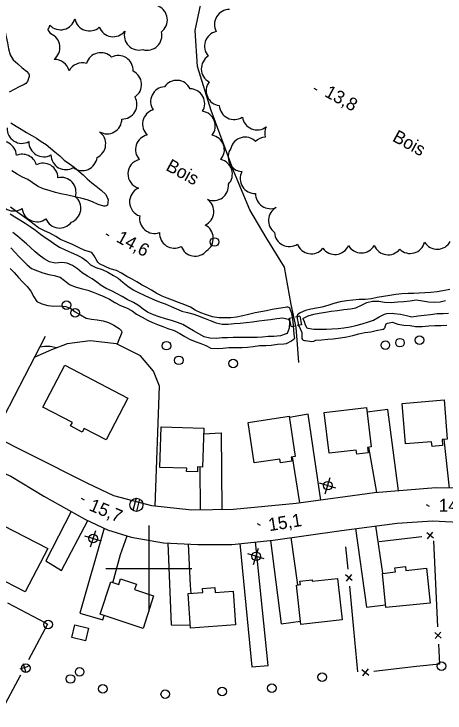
# Model space of a CAD drawing. Extents: x 219136 to 222520, y 5421589 to 5424530.
# Drawn here: x 220568.6 to 220669, y 5423966.3 to 5424129 of the extents above; entities that cross this region are included whole.
import ezdxf

# ---------------------------------------------------------------- set-up
doc = ezdxf.new("R2010")
doc.units = 0
for name, color, linetype in [('Level 19', 7, 'Continuous'), ('Level 2', 7, 'Continuous'), ('Level 21', 7, 'Continuous'), ('Level 22', 7, 'Continuous'), ('Level 26', 7, 'Continuous'), ('Level 3', 7, 'Continuous'), ('Level 31', 7, 'Continuous'), ('Level 36', 7, 'Continuous'), ('Level 37', 7, 'Continuous'), ('Level 4', 7, 'Continuous'), ('Level 44', 7, 'Continuous'), ('Level 61', 7, 'Continuous')]:
    doc.layers.add(name, color=color, linetype=linetype)

msp = doc.modelspace()

# ---------------------------------------------------------------- linework, layer by layer
at = {"layer": 'Level 19'}
for points in [[(220601.52, 5424014.5), (220602.5, 5424042.36), (220601.13, 5424045.92), (220598.08, 5424049.46), (220592.5, 5424052.24), (220586.37, 5424052.96), (220580.99, 5424052.28), (220577.31, 5424050.87), (220573.45, 5424049.14)], [(220658.16, 5424018.04), (220655.64, 5424036.98), (220650.83, 5424036.37)], [(220640.08, 5424015.9), (220637.1, 5424035.92), (220632.74, 5424035.11)], [(220612.74, 5424031.29), (220616.87, 5424031.57), (220617.03, 5424013.67), (220617.03, 5424013.66)], [(220668.71, 5424030.03), (220669.94, 5424018.69)], [(220651.17, 5424028.17), (220653.04, 5424017.64)], [(220633.35, 5424025.93), (220635.1, 5424015.22)], [(220612.07, 5424013.58), (220611.97, 5424023.59)], [(220581.95, 5424013.21), (220576.06, 5424001.72), (220579.71, 5423999.47), (220585.77, 5424011.12)], [(220589.63, 5424009.33), (220589.63, 5424009.32), (220583.91, 5423989.56), (220589.31, 5423988.03), (220589.58, 5423989.02)], [(220648.11, 5424009.25), (220650.69, 5423990.96), (220655.14, 5423991.55)], [(220654.48, 5423998.85), (220652.88, 5424009.87)], [(220591.66, 5423996.67), (220593.45, 5424003.25), (220594.97, 5424007.56)], [(220604.45, 5424005.93), (220604.45, 5424005.92), (220605.18, 5423986.87), (220609.67, 5423986.76)], [(220609.88, 5423994.17), (220609.7, 5423995.98), (220609.23, 5424005.68)], [(220621.16, 5424005.77), (220623.95, 5423977.06), (220627.76, 5423977.37), (220624.82, 5424006.15)], [(220628.3, 5424006.52), (220630.81, 5423987.11), (220635.32, 5423987.69)], [(220634.69, 5423996.14), (220633.11, 5424007.17)]]:
    msp.add_lwpolyline(points, dxfattribs=at)
at = {"layer": 'Level 2'}
for points in [[(220565.27, 5424129.24), (220565.74, 5424127.89), (220566.11, 5424126.55), (220566.48, 5424125.12), (220566.83, 5424123.67), (220567.07, 5424122.27), (220567.33, 5424120.89), (220567.72, 5424119.53), (220568.43, 5424118.36), (220569.52, 5424117.38), (220570.52, 5424116.47), (220571.53, 5424115.73), (220572.04, 5424115.08), (220572.11, 5424114.81), (220572.12, 5424114.49), (220571.77, 5424113.28), (220571.34, 5424112.8), (220571, 5424112.63), (220569.84, 5424112.02), (220568.66, 5424111.4)], [(220568.66, 5424111.4), (220567.47, 5424110.78)], [(220567.9, 5424103.66), (220569.12, 5424102.93), (220570.26, 5424102.21), (220571.55, 5424101.39), (220572.74, 5424100.76), (220573.84, 5424100.1), (220574.96, 5424099.36), (220576.09, 5424098.66), (220577.14, 5424097.78), (220578.11, 5424096.94), (220579.25, 5424096.03), (220580.33, 5424095), (220581.55, 5424094.11), (220582.59, 5424093.35), (220583.74, 5424092.41), (220584.71, 5424091.6), (220585.68, 5424090.62), (220586.7, 5424089.75), (220587.76, 5424088.9), (220588.89, 5424088.03), (220589.99, 5424086.99), (220590.55, 5424085.75), (220590.4, 5424084.48), (220590.12, 5424084.37), (220589.85, 5424084.31), (220589.54, 5424084.31), (220588.19, 5424084.71), (220586.89, 5424085.32), (220585.62, 5424085.79), (220584.16, 5424086.15), (220582.77, 5424086.42), (220581.12, 5424086.83), (220579.49, 5424087.19), (220578.27, 5424087.48), (220576.84, 5424087.96), (220575.41, 5424088.35), (220574.11, 5424088.96), (220572.88, 5424089.81), (220571.8, 5424090.46), (220570.59, 5424091.05), (220569.37, 5424091.74), (220568.13, 5424092.5)], [(220630.16, 5424060.44), (220628.69, 5424060.25), (220627.39, 5424059.95), (220626.08, 5424059.67), (220624.75, 5424059.48), (220623.23, 5424059.11), (220621.89, 5424058.79), (220620.38, 5424058.49), (220619.11, 5424058.32), (220617.84, 5424058.28), (220616.31, 5424058.27), (220614.84, 5424058.57), (220613.44, 5424059), (220612.09, 5424059.48), (220610.76, 5424060.05), (220609.7, 5424060.79), (220608.39, 5424061.32), (220606.94, 5424061.86), (220605.5, 5424062.38), (220604.31, 5424062.84), (220603.1, 5424063.33), (220601.88, 5424063.94), (220600.66, 5424064.72), (220599.56, 5424065.32), (220598.43, 5424065.87), (220597.21, 5424066.64), (220596.1, 5424067.29), (220594.87, 5424067.93), (220593.63, 5424068.73), (220592.45, 5424069.28), (220591.01, 5424069.69), (220589.86, 5424070.22), (220588.55, 5424070.86), (220588.11, 5424071.23), (220587.96, 5424071.51), (220587.31, 5424072.75), (220586.77, 5424073.48), (220586.52, 5424073.61), (220585.08, 5424074), (220583.62, 5424074.65), (220582.21, 5424075.36), (220580.94, 5424075.91), (220579.46, 5424076.51), (220578.32, 5424077.2), (220576.99, 5424078.01), (220575.73, 5424078.54), (220574.29, 5424079.27), (220573.28, 5424080.02), (220572.3, 5424080.82), (220571.11, 5424081.67), (220570.05, 5424082.44), (220568.93, 5424083.23), (220567.82, 5424084.07)], [(220567.85, 5424074.57), (220568.9, 5424073.52), (220569.76, 5424072.54), (220570.77, 5424071.58), (220571.67, 5424070.62), (220572.68, 5424069.8), (220574.05, 5424069.22), (220575.34, 5424068.79), (220576.69, 5424068.38), (220577.97, 5424068.14), (220579.37, 5424067.74), (220580.41, 5424066.99), (220581.56, 5424066.05), (220582.83, 5424065.48), (220584.29, 5424065.14), (220585.78, 5424064.76), (220587.01, 5424064.29), (220588.25, 5424063.83), (220589.56, 5424063.28), (220590.85, 5424062.65), (220592.08, 5424061.88), (220593.41, 5424061.17), (220594.8, 5424060.59), (220596.1, 5424059.94), (220597.15, 5424059.18), (220598.46, 5424058.43), (220599.67, 5424057.79), (220600.83, 5424057.2), (220602.02, 5424056.75), (220603.26, 5424056.26), (220604.43, 5424055.79)], [(220567.75, 5424069.78), (220568.68, 5424068.82), (220569.66, 5424067.71), (220570.69, 5424066.63), (220571.69, 5424065.61), (220572.57, 5424064.5), (220573.27, 5424063.2)], [(220670.05, 5424064.9), (220668.42, 5424064.58), (220667.1, 5424064.34), (220665.68, 5424064.23), (220664.23, 5424064.13), (220662.95, 5424064.06), (220661.7, 5424063.99), (220660.36, 5424063.96), (220658.91, 5424063.89)], [(220573.27, 5424063.2), (220573.96, 5424062.11), (220575.09, 5424061.54), (220576.51, 5424061.16), (220577.89, 5424061.03), (220579.32, 5424061.08), (220580.65, 5424060.95), (220581.84, 5424060.5), (220582.84, 5424059.73), (220584.1, 5424059), (220585.44, 5424058.19), (220586.68, 5424057.98), (220587.97, 5424057.83), (220589.34, 5424057.57), (220590.62, 5424057.2), (220591.88, 5424056.62), (220593.11, 5424055.85), (220593.61, 5424055.24), (220593.69, 5424054.98), (220593.66, 5424054.71), (220593.58, 5424054.47), (220593.06, 5424053.2), (220592.66, 5424052.16)], [(220658.91, 5424063.89), (220657.5, 5424063.72), (220656.14, 5424063.48), (220654.64, 5424063.25), (220653.15, 5424063), (220651.87, 5424062.73), (220650.37, 5424062.6), (220648.96, 5424062.57), (220647.5, 5424062.44), (220645.99, 5424062.24), (220644.53, 5424062.01), (220643.05, 5424061.62), (220641.66, 5424061.18), (220640.32, 5424060.76), (220639.06, 5424060.58), (220637.73, 5424060.35), (220636.51, 5424060.03), (220635.24, 5424059.44), (220634.59, 5424058.99), (220634.55, 5424058.73), (220634.55, 5424058.18), (220634.81, 5424057.04), (220634.87, 5424056.52), (220635.07, 5424056.11), (220635.61, 5424054.92), (220635.64, 5424053.52), (220635.75, 5424053.28), (220635.97, 5424053.09), (220636.22, 5424053.02), (220636.49, 5424052.99), (220637.93, 5424052.8), (220638.46, 5424052.9), (220638.85, 5424053.09)], [(220604.43, 5424055.79), (220605.91, 5424055.32), (220607.26, 5424054.64), (220608.38, 5424053.93), (220609.48, 5424053.34), (220610.79, 5424052.82), (220612.08, 5424052.31), (220613.25, 5424051.83), (220614.41, 5424051.27), (220615.9, 5424051.16), (220617.27, 5424051.26), (220618.64, 5424051.37), (220620.07, 5424051.43), (220621.71, 5424051.41), (220622.99, 5424051.49), (220624.32, 5424051.65), (220625.79, 5424051.83), (220627.22, 5424051.84), (220628.51, 5424051.92), (220629.95, 5424052.16), (220631.46, 5424052.26), (220632.03, 5424052.36), (220633.23, 5424052.91), (220633.97, 5424053.57), (220633.93, 5424053.85), (220633.79, 5424055.24), (220633.7, 5424056.61), (220633.5, 5424057.96), (220633.33, 5424059.3), (220632.82, 5424060.57), (220632.62, 5424060.74), (220632.36, 5424060.79), (220632.09, 5424060.75), (220631.77, 5424060.69), (220630.16, 5424060.44)], [(220638.85, 5424053.09), (220640.23, 5424053.21), (220641.67, 5424053.33), (220642.92, 5424053.42), (220644.6, 5424053.66), (220646.1, 5424053.89), (220647.53, 5424054.2), (220648.87, 5424054.55), (220650.27, 5424054.85), (220651.72, 5424055.06), (220652.97, 5424055.32), (220654.55, 5424055.66), (220654.83, 5424055.81), (220655.01, 5424056.02), (220655.06, 5424056.31), (220655.3, 5424056.9), (220655.61, 5424057.08), (220656.77, 5424057.28), (220657.98, 5424056.85), (220659.36, 5424056.61), (220660.84, 5424056.53), (220662.12, 5424056.32), (220663.61, 5424056.28), (220665.2, 5424056.42), (220666.56, 5424056.54), (220668.03, 5424056.54), (220669.35, 5424056.59)], [(220578.49, 5424051.32), (220577.06, 5424051.6), (220575.73, 5424051.65), (220574.65, 5424051.44)]]:
    msp.add_lwpolyline(points, dxfattribs=at)
at = {"layer": 'Level 21'}
for points in [[(220563.85, 5424030.74), (220575.98, 5424054)], [(220676.08, 5424018.63), (220666.81, 5424018.72), (220652.54, 5424017.6), (220634.28, 5424015.11), (220619.73, 5424013.71), (220610.04, 5424013.54), (220600.68, 5424014.59), (220591.85, 5424016.88), (220585.82, 5424019.78), (220572.39, 5424026.5), (220563.85, 5424030.74)], [(220561.87, 5424022.58), (220564.7, 5424022.75), (220567.91, 5424021.46), (220575.55, 5424016.81), (220585.23, 5424011.37), (220590.42, 5424008.96), (220595.9, 5424007.27), (220603.45, 5424005.98), (220611.39, 5424005.57), (220619.3, 5424005.57), (220628.95, 5424006.59), (220644.83, 5424008.82), (220657.83, 5424010.52), (220666.08, 5424011.08), (220675.19, 5424010.61)]]:
    msp.add_lwpolyline(points, dxfattribs=at)
at = {"layer": 'Level 22'}
msp.add_lwpolyline([(220634.93, 5424047.9), (220634.62, 5424052.08), (220634.29, 5424056.02), (220633.16, 5424061.42), (220631.59, 5424070.1), (220627.36, 5424076.99), (220623.49, 5424083.42), (220619.76, 5424092.32), (220614.5, 5424106.57), (220611.36, 5424116.82), (220610.8, 5424125.13), (220612.85, 5424134.73), (220618.67, 5424143.18), (220624.53, 5424152.76), (220624.8, 5424153.19)], dxfattribs=at)
at = {"layer": 'Level 26'}
for p, q in [((220632.74, 5424058.23), (220633.73, 5424058.42)), ((220633.11, 5424056.25), (220632.74, 5424058.23)), ((220635.18, 5424058.66), (220634.19, 5424058.48)), ((220635.18, 5424058.66), (220635.55, 5424056.68)), ((220633.11, 5424056.25), (220634.1, 5424056.43)), ((220635.55, 5424056.68), (220634.56, 5424056.49))]:
    msp.add_line(p, q, dxfattribs=at)
at = {"layer": 'Level 3'}
for p, q in [((220638.45, 5424111.71), (220639.15, 5424111.33)), ((220589.97, 5424077.87), (220590.67, 5424077.49)), ((220584.23, 5424016.35), (220584.92, 5424015.97)), ((220664.59, 5424014.84), (220665.29, 5424014.46)), ((220625.22, 5424010.43), (220625.91, 5424010.05))]:
    msp.add_line(p, q, dxfattribs=at)
at = {"layer": 'Level 31'}
for points in [[(220580.45, 5424047.29), (220595.13, 5424039.64), (220590.07, 5424029.91), (220584.93, 5424032.58), (220584.49, 5424031.73), (220581.79, 5424033.13), (220582.2, 5424033.91), (220575.35, 5424037.48)], [(220659.02, 5424038.4), (220668.75, 5424039.19), (220669.49, 5424030.1), (220668.3, 5424030), (220668.41, 5424028.57), (220665.94, 5424028.37), (220665.85, 5424029.46), (220659.78, 5424028.97)], [(220640.85, 5424036.27), (220650.7, 5424037.44), (220651.79, 5424028.25), (220650.91, 5424028.14), (220651.06, 5424026.89), (220648.41, 5424026.58), (220648.3, 5424027.54), (220641.98, 5424026.79)], [(220623.12, 5424033.96), (220632.7, 5424035.38), (220634.08, 5424026.04), (220633.13, 5424025.9), (220633.27, 5424024.97), (220630.63, 5424024.58), (220630.51, 5424025.43), (220624.52, 5424024.54)], [(220602.88, 5424032.96), (220612.78, 5424032.65), (220612.49, 5424023.57), (220611.34, 5424023.61), (220611.3, 5424022.46), (220608.81, 5424022.54), (220608.83, 5424023.29), (220602.58, 5424023.49)], [(220563.3, 5424011.4), (220576.46, 5424004.64), (220571.25, 5423994.51), (220564.25, 5423998.11), (220564.88, 5423999.33), (220558.72, 5424002.49)], [(220665.48, 5423991.94), (220655.21, 5423990.86), (220654.37, 5423998.84), (220657.4, 5423999.16), (220657.3, 5424000.15), (220659.75, 5424000.4), (220659.84, 5423999.5), (220664.63, 5424000.01)], [(220598.65, 5423986.03), (220588.69, 5423989.31), (220591.17, 5423996.83), (220593, 5423996.22), (220593.44, 5423997.55), (220597.1, 5423996.34), (220596.67, 5423995.06), (220601.13, 5423993.59)], [(220645.03, 5423988.06), (220635.41, 5423986.95), (220634.35, 5423996.1), (220635.29, 5423996.21), (220635.19, 5423997.03), (220638, 5423997.36), (220638.04, 5423997), (220643.91, 5423997.68)], [(220620.2, 5423986.85), (220609.72, 5423986.1), (220609.15, 5423994.12), (220612.58, 5423994.36), (220612.51, 5423995.35), (220615.34, 5423995.55), (220615.43, 5423994.41), (220619.64, 5423994.71)], [(220585.98, 5423986.06), (220585.26, 5423983.11), (220582.07, 5423983.88), (220582.79, 5423986.84)]]:
    msp.add_lwpolyline(points, close=True, dxfattribs=at)
at = {"layer": 'Level 36'}
for p, q in [((220641.08, 5424017.34), (220642.25, 5424021.15)), ((220643.57, 5424018.66), (220639.76, 5424019.83)), ((220597.06, 5424016.3), (220596.29, 5424013.5)), ((220597.18, 5424013.28), (220597.95, 5424016.08)), ((220588.95, 5424006.35), (220585.14, 5424007.52)), ((220586.46, 5424005.03), (220587.63, 5424008.84)), ((220624.4, 5424000.89), (220625.57, 5424004.7)), ((220626.89, 5424002.21), (220623.08, 5424003.38))]:
    msp.add_line(p, q, dxfattribs=at)
for centre, radius in [((220615.29, 5424075.95), 1), ((220580.82, 5424061.26), 1), ((220582.83, 5424059.47), 1), ((220604.13, 5424051.82), 1), ((220655.07, 5424051.91), 1), ((220658.48, 5424052.52), 1), ((220663.03, 5424053.09), 1), ((220606.99, 5424048.41), 1), ((220619.67, 5424047.65), 1), ((220641.67, 5424019.25), 1), ((220597.11, 5424014.78), 1.52), ((220587.05, 5424006.94), 1), ((220624.99, 5424002.8), 1), ((220576.56, 5423986.93), 1), ((220668.12, 5423977.26), 1), ((220571.36, 5423976.78), 1), ((220583.9, 5423975.93), 1), ((220581.79, 5423974.26), 1), ((220640.35, 5423974.68), 1), ((220628.63, 5423972.15), 1), ((220589.27, 5423971.97), 1), ((220603.84, 5423970.74), 1), ((220617.09, 5423971.36), 1)]:
    msp.add_circle(centre, radius, dxfattribs=at)
at = {"layer": 'Level 37'}
for p, q in [((220666.31, 5424007), (220664.74, 5424008.25)), ((220664.9, 5424006.84), (220666.15, 5424008.41)), ((220647.34, 5423997.18), (220645.8, 5423998.46)), ((220647.21, 5423998.59), (220645.94, 5423997.05)), ((220666.58, 5423985.07), (220668.06, 5423983.73)), ((220666.64, 5423983.66), (220667.99, 5423985.14)), ((220570.08, 5423976.64), (220571.99, 5423977.23)), ((220570.74, 5423977.89), (220571.33, 5423975.98)), ((220649.63, 5423976.43), (220651.2, 5423975.18)), ((220651.04, 5423976.59), (220649.79, 5423975.03))]:
    msp.add_line(p, q, dxfattribs=at)
for points in [[(220653.6, 5424006.27), (220663.54, 5424007.4)], [(220666.25, 5424006.37), (220666.74, 5423996.38)], [(220646.38, 5423999.81), (220645.87, 5424005.04)], [(220666.74, 5423996.38), (220667.22, 5423986.4)], [(220647.73, 5423985.88), (220646.77, 5423995.83)], [(220567.1, 5423992.01), (220575.93, 5423987.31)], [(220575.93, 5423987.31), (220576.41, 5423987.05), (220571.97, 5423978.7)], [(220648.7, 5423975.92), (220647.73, 5423985.88)], [(220667.41, 5423982.4), (220667.64, 5423977.74), (220662.34, 5423977.15)], [(220662.34, 5423977.15), (220652.4, 5423976.03)], [(220570.1, 5423975.17), (220565.4, 5423966.34)]]:
    msp.add_lwpolyline(points, dxfattribs=at)
at = {"layer": 'Level 4'}
for points in [[(220567.72, 5424082.51), (220568.83, 5424081.83), (220569.97, 5424081.11), (220571.22, 5424080.3), (220572.37, 5424079.56), (220573.64, 5424078.7), (220574.8, 5424077.8), (220575.88, 5424077), (220576.98, 5424076.26), (220578.13, 5424075.42), (220579.23, 5424074.76), (220580.55, 5424074.12), (220581.94, 5424073.53), (220583.19, 5424072.99), (220584.38, 5424072.33), (220585.47, 5424071.55), (220586.41, 5424070.61), (220587.7, 5424069.99), (220589.13, 5424069.51), (220590.5, 5424068.89), (220591.76, 5424068.13), (220592.87, 5424067.5), (220593.97, 5424066.61), (220595.09, 5424065.65), (220596.36, 5424064.81), (220597.57, 5424064.21), (220598.89, 5424063.6), (220600.05, 5424063.03), (220601.34, 5424062.47), (220602.63, 5424061.97), (220603.8, 5424061.52), (220605.18, 5424060.95), (220606.43, 5424060.38), (220607.71, 5424059.84), (220609.01, 5424059.55), (220610.5, 5424059.16), (220611.69, 5424058.68), (220613.09, 5424058.15), (220614.32, 5424057.65), (220615.67, 5424057.14), (220617.07, 5424056.81), (220618.44, 5424056.81), (220619.87, 5424056.98), (220621.27, 5424057.09), (220622.69, 5424057.18), (220624.18, 5424057.4), (220625.59, 5424057.62), (220626.92, 5424057.77), (220628.36, 5424057.93), (220629.83, 5424058.14), (220631.2, 5424058.32), (220632.47, 5424057.98), (220632.66, 5424057.79)], [(220632.66, 5424057.79), (220632.73, 5424057.55), (220632.76, 5424057.28), (220632.71, 5424055.92), (220632.25, 5424054.67), (220632.01, 5424054.54), (220630.68, 5424054.13), (220629.14, 5424053.96), (220627.76, 5424053.92), (220626.5, 5424053.81), (220625.25, 5424053.75), (220623.82, 5424053.72), (220622.36, 5424053.72), (220620.97, 5424053.71), (220619.62, 5424053.69), (220618.33, 5424053.65), (220617.06, 5424053.61), (220615.68, 5424053.51), (220614.2, 5424053.54), (220612.9, 5424053.9), (220611.68, 5424054.56), (220610.42, 5424055.3), (220609.11, 5424056.05), (220607.91, 5424056.77), (220606.69, 5424057.2), (220605.27, 5424057.64), (220603.87, 5424058.1), (220602.42, 5424058.53), (220601.09, 5424058.98), (220599.73, 5424059.62), (220598.68, 5424060.33), (220597.57, 5424061.2), (220596.43, 5424061.9), (220595, 5424062.53), (220593.77, 5424063.23), (220592.63, 5424063.86), (220591.3, 5424064.57), (220590.09, 5424065.13), (220588.94, 5424065.82), (220587.91, 5424066.61), (220586.8, 5424067.37), (220585.71, 5424067.99), (220584.5, 5424068.78), (220583.38, 5424069.69), (220582.22, 5424070.5), (220581.03, 5424071.05), (220579.72, 5424071.15), (220578.23, 5424071), (220576.88, 5424071.32), (220575.63, 5424072.03), (220574.5, 5424072.86), (220573.55, 5424073.67), (220572.42, 5424074.67), (220571.49, 5424075.54), (220570.5, 5424076.39), (220569.41, 5424077.29), (220568.32, 5424078.13)], [(220635.88, 5424058.16), (220637.1, 5424058.79), (220638.42, 5424059.15), (220639.7, 5424059.42), (220641.16, 5424059.62), (220642.47, 5424059.82), (220643.93, 5424060.01), (220645.41, 5424060.23), (220646.92, 5424060.4), (220648.17, 5424060.6), (220649.54, 5424061.23), (220650.75, 5424061.87), (220652.09, 5424062.16), (220653.58, 5424062.15), (220654.89, 5424061.97), (220656.45, 5424061.88), (220657.97, 5424062), (220659.38, 5424062.07), (220660.82, 5424062.29), (220662.21, 5424062.48), (220663.69, 5424062.23), (220665.12, 5424062.03), (220666.54, 5424061.91), (220667.86, 5424062), (220669.09, 5424062.36)], [(220635.88, 5424058.16), (220636.14, 5424057.42), (220636.37, 5424056.7), (220636.83, 5424056.01), (220637.06, 5424055.9), (220638.45, 5424055.7), (220639.86, 5424055.7), (220641.35, 5424055.65), (220642.65, 5424055.73), (220644.08, 5424055.83), (220645.44, 5424055.94), (220646.87, 5424056.2), (220648.18, 5424056.54), (220649.69, 5424056.93), (220651.13, 5424057.33), (220652.33, 5424057.79), (220653.67, 5424058.5), (220654.91, 5424059.18), (220655.45, 5424059.33), (220656.82, 5424059.39), (220657.09, 5424059.31), (220658.57, 5424059.19), (220659.96, 5424058.84), (220661.26, 5424058.51), (220662.71, 5424058.75), (220664.13, 5424058.9), (220665.59, 5424059.11), (220667.1, 5424059.32), (220668.52, 5424059.32), (220669.8, 5424059.38)]]:
    msp.add_lwpolyline(points, dxfattribs=at)
at = {"layer": 'Level 44'}
for centre, start, end in [((220600.86, 5424127.61), 306.967, 66.967), ((220618.74, 5424126.58), 88.8539, 208.8539), ((220579.45, 5424128.79), 224.178, 344.178), ((220586.18, 5424128.53), 191.4425, 311.4425), ((220573.61, 5424127.2), 327.0326, 346.1946), ((220574.11, 5424122.82), 27.0326, 46.1946), ((220575.86, 5424121.2), 307.2414, 67.2414), ((220591.71, 5424127.17), 200.8921, 320.8921), ((220597.74, 5424124.06), 164.4474, 284.4474), ((220599.58, 5424124.03), 253.593, 13.593), ((220616.42, 5424121.52), 101.9116, 221.9116), ((220588.83, 5424116.54), 44.0465, 164.0465), ((220578.08, 5424114.98), 13.5169, 92.1287), ((220592.9, 5424115.87), 357.1664, 117.1664), ((220615.68, 5424116.26), 121.973, 241.973), ((220584.52, 5424114.17), 73.5169, 152.1287), ((220594.85, 5424112.58), 304.1272, 64.1272), ((220606.5, 5424110.11), 25.5008, 145.5008), ((220616.82, 5424111.13), 143.1069, 263.1069), ((220603.88, 5424108.61), 93.9042, 213.9042), ((220609.56, 5424108.14), 328.9344, 88.9344), ((220593.77, 5424108.01), 269.3129, 29.3129), ((220602, 5424103.36), 106.7385, 226.7385), ((220619.86, 5424107.9), 183.5027, 303.5027), ((220612.03, 5424102.92), 321.7432, 81.7432), ((220625.21, 5424105.49), 187.8923, 307.8923), ((220590.27, 5424104.58), 239.4453, 359.4453), ((220570.46, 5424102.36), 177.7335, 297.7335), ((220630.43, 5424101.2), 153.3122, 194.3828), ((220586.51, 5424098.77), 294.7871, 54.7871), ((220600.35, 5424097.45), 102.0559, 222.0559), ((220614.13, 5424097.37), 319.6717, 79.6717), ((220622.43, 5424096.88), 45.6519, 165.6519), ((220627.27, 5424096.88), 93.3122, 134.3828), ((220565.75, 5424095.92), 3.2322, 119.1851), ((220575.54, 5424099.23), 178.9404, 298.9404), ((220621.93, 5424095.78), 145.6053, 265.6053), ((220570.53, 5424092.91), 17.0877, 112.3206), ((220580.68, 5424096.24), 180.6465, 300.6465), ((220584.52, 5424096.03), 233.2041, 353.2041), ((220598.61, 5424091.77), 103.8619, 252.5003), ((220616, 5424091.75), 317.1452, 77.1452), ((220575.39, 5424090.83), 1.3511, 116.6517), ((220624.73, 5424090.7), 152.0783, 272.0783), ((220579.6, 5424087.53), 342.3296, 102.3296), ((220615.09, 5424089.03), 246.0479, 6.0479), ((220598.98, 5424085.3), 114.1121, 251.7142), ((220628.32, 5424087.16), 178.6291, 293.0703), ((220568.63, 5424086.62), 182.9995, 302.9995), ((220580.72, 5424083.78), 291.1172, 51.1172), ((220611.68, 5424083.04), 294.5989, 54.5989), ((220631.33, 5424080.93), 118.6291, 233.0703), ((220573.95, 5424084.11), 186.5969, 306.5969), ((220579.22, 5424082.66), 202.5574, 322.5574), ((220601.3, 5424081.41), 169.8565, 289.8565), ((220611.56, 5424076.8), 303.1239, 63.1239), ((220605.94, 5424077.99), 177.3977, 297.3977), ((220632.71, 5424078.35), 183.1873, 303.1873), ((220660.84, 5424076.74), 225.7676, 345.7676), ((220667.14, 5424077.71), 211.8239, 331.8239), ((220610.79, 5424076.11), 200.2349, 320.2349), ((220637.85, 5424076.67), 200.6153, 320.6153), ((220643.33, 5424076.51), 216.0302, 336.0302), ((220649.48, 5424076.86), 210.3985, 330.3985), ((220655.72, 5424076.42), 201.4701, 321.4701)]:
    msp.add_arc(centre, 3.46, start, end, dxfattribs=at)
at = {"layer": 'Level 61'}
for points in [[(220600, 5424010), (220600, 5424000), (220600, 5423990)], [(220590, 5424000), (220600, 5424000), (220610, 5424000)]]:
    msp.add_lwpolyline(points, dxfattribs=at)

# ---------------------------------------------------------------- texts
at = {"layer": 'Level 3'}
for s, rotation, p in [('13,8', 331.383, (220640.69, 5424109.97)), ('14,6', 331.383, (220592.21, 5424076.13)), ('15,7', 337.3423, (220585.88, 5424013.58)), ('14,7', 359.5178, (220667.5, 5424013.2)), ('15,1', 9.0953, (220628.08, 5424008.64))]:
    msp.add_text(s, height=3, rotation=rotation, dxfattribs=at).set_placement(p)
at = {"layer": 'Level 44'}
for p in [(220656.51, 5424099.56), (220603.76, 5424092.78)]:
    msp.add_text('Bois', height=3, rotation=331.3547, dxfattribs=at).set_placement(p)

doc.saveas('drawing.dxf')
